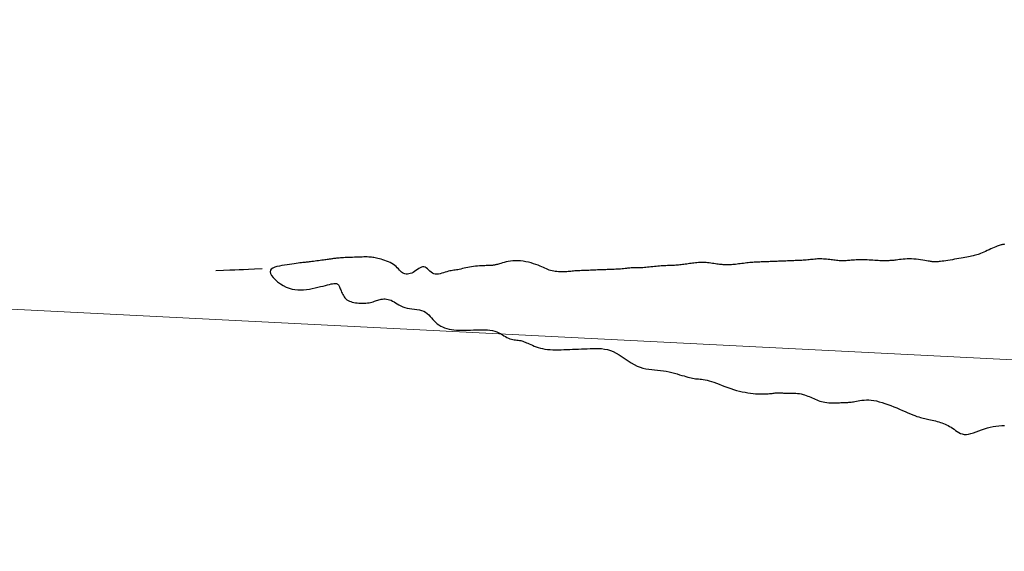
# Model space of a CAD drawing. Header units: millimetres. Extents: x 32690613 to 32693367, y 5343692 to 5344708.
# Tile 573 of 656: x 32692759 to 32692801, y 5344375 to 5344398. Entities that reach past the tile are written whole.
import ezdxf

# ---------------------------------------------------------------- set-up
doc = ezdxf.new("R2010")
doc.units = ezdxf.units.MM
doc.header["$LTSCALE"] = 20
doc.layers.get('0').update_dxf_attribs({"lineweight": 18})
doc.layers.get('Defpoints').update_dxf_attribs({"color": 11, "lineweight": 18})
doc.layers.add('02-DGM_HL_491.50', color=72, linetype='Continuous')

# ---------------------------------------------------------------- blocks, each defined once
blk = doc.blocks.new('A$C78070446')
blk.add_line((4469498.77, 5342951.42), (4470248.353, 5342884.169))

msp = doc.modelspace()

# ---------------------------------------------------------------- linework, layer by layer
at = {"layer": '02-DGM_HL_491.50', "elevation": 491.5, "flags": 128}
for points in [[(32692801.235, 5344388.722), (32692801.206, 5344388.72), (32692801.179, 5344388.716), (32692801.15, 5344388.711), (32692801.12, 5344388.705), (32692801.087, 5344388.697), (32692801.051, 5344388.687), (32692801.011, 5344388.675), (32692800.966, 5344388.659), (32692800.915, 5344388.64), (32692800.857, 5344388.616), (32692800.792, 5344388.589), (32692800.721, 5344388.557), (32692800.646, 5344388.524), (32692800.569, 5344388.488), (32692800.49, 5344388.453), (32692800.413, 5344388.418), (32692800.339, 5344388.385), (32692800.27, 5344388.355), (32692800.206, 5344388.328), (32692800.147, 5344388.304), (32692800.092, 5344388.284), (32692800.039, 5344388.265), (32692799.986, 5344388.249), (32692799.932, 5344388.234), (32692799.877, 5344388.22), (32692799.817, 5344388.206), (32692799.752, 5344388.192), (32692799.683, 5344388.179), (32692799.609, 5344388.165), (32692799.53, 5344388.151), (32692799.448, 5344388.136), (32692799.361, 5344388.122), (32692799.271, 5344388.107), (32692799.178, 5344388.092), (32692799.082, 5344388.076), (32692798.985, 5344388.06), (32692798.888, 5344388.044), (32692798.794, 5344388.029), (32692798.704, 5344388.015), (32692798.62, 5344388.002), (32692798.543, 5344387.992), (32692798.475, 5344387.983), (32692798.418, 5344387.976), (32692798.371, 5344387.972), (32692798.332, 5344387.969), (32692798.3, 5344387.968), (32692798.273, 5344387.968), (32692798.25, 5344387.969), (32692798.229, 5344387.969), (32692798.21, 5344387.97), (32692798.19, 5344387.971), (32692798.169, 5344387.972), (32692798.144, 5344387.973), (32692798.116, 5344387.974), (32692798.082, 5344387.978), (32692798.041, 5344387.982), (32692797.993, 5344387.989), (32692797.935, 5344387.998), (32692797.867, 5344388.01), (32692797.79, 5344388.024), (32692797.705, 5344388.039), (32692797.615, 5344388.053), (32692797.521, 5344388.067), (32692797.424, 5344388.08), (32692797.326, 5344388.089), (32692797.228, 5344388.095), (32692797.132, 5344388.096), (32692797.039, 5344388.094), (32692796.949, 5344388.089), (32692796.863, 5344388.081), (32692796.781, 5344388.072), (32692796.704, 5344388.062), (32692796.632, 5344388.053), (32692796.567, 5344388.044), (32692796.508, 5344388.037), (32692796.454, 5344388.031), (32692796.406, 5344388.027), (32692796.362, 5344388.023), (32692796.321, 5344388.02), (32692796.283, 5344388.018), (32692796.246, 5344388.017), (32692796.21, 5344388.015), (32692796.175, 5344388.014), (32692796.138, 5344388.013), (32692796.1, 5344388.012), (32692796.059, 5344388.011), (32692796.014, 5344388.011), (32692795.966, 5344388.012), (32692795.912, 5344388.014), (32692795.853, 5344388.016), (32692795.787, 5344388.02), (32692795.716, 5344388.024), (32692795.639, 5344388.029), (32692795.559, 5344388.035), (32692795.477, 5344388.04), (32692795.392, 5344388.044), (32692795.308, 5344388.048), (32692795.223, 5344388.051), (32692795.14, 5344388.053), (32692795.059, 5344388.053), (32692794.98, 5344388.053), (32692794.903, 5344388.051), (32692794.828, 5344388.048), (32692794.757, 5344388.045), (32692794.689, 5344388.041), (32692794.625, 5344388.036), (32692794.565, 5344388.031), (32692794.507, 5344388.025), (32692794.453, 5344388.02), (32692794.401, 5344388.015), (32692794.35, 5344388.011), (32692794.3, 5344388.008), (32692794.25, 5344388.007), (32692794.2, 5344388.007), (32692794.149, 5344388.01), (32692794.098, 5344388.014), (32692794.044, 5344388.019), (32692793.99, 5344388.026), (32692793.934, 5344388.034), (32692793.876, 5344388.042), (32692793.816, 5344388.05), (32692793.755, 5344388.058), (32692793.691, 5344388.066), (32692793.625, 5344388.073), (32692793.558, 5344388.079), (32692793.491, 5344388.085), (32692793.424, 5344388.089), (32692793.357, 5344388.091), (32692793.291, 5344388.093), (32692793.226, 5344388.092), (32692793.164, 5344388.09), (32692793.103, 5344388.086), (32692793.043, 5344388.08), (32692792.984, 5344388.074), (32692792.925, 5344388.068), (32692792.865, 5344388.061), (32692792.805, 5344388.054), (32692792.744, 5344388.048), (32692792.68, 5344388.042), (32692792.616, 5344388.038), (32692792.55, 5344388.033), (32692792.483, 5344388.03), (32692792.414, 5344388.026), (32692792.346, 5344388.023), (32692792.277, 5344388.021), (32692792.207, 5344388.018), (32692792.138, 5344388.015), (32692792.069, 5344388.012), (32692792, 5344388.01), (32692791.932, 5344388.007), (32692791.865, 5344388.004), (32692791.799, 5344388.002), (32692791.734, 5344387.999), (32692791.671, 5344387.997), (32692791.609, 5344387.994), (32692791.549, 5344387.992), (32692791.489, 5344387.99), (32692791.43, 5344387.987), (32692791.371, 5344387.985), (32692791.312, 5344387.983), (32692791.251, 5344387.98), (32692791.19, 5344387.978), (32692791.126, 5344387.976), (32692791.062, 5344387.973), (32692790.996, 5344387.97), (32692790.93, 5344387.968), (32692790.865, 5344387.965), (32692790.799, 5344387.963), (32692790.735, 5344387.96), (32692790.671, 5344387.958), (32692790.61, 5344387.955), (32692790.549, 5344387.953), (32692790.489, 5344387.95), (32692790.429, 5344387.947), (32692790.369, 5344387.943), (32692790.308, 5344387.939), (32692790.245, 5344387.933), (32692790.179, 5344387.927), (32692790.111, 5344387.919), (32692790.042, 5344387.911), (32692789.971, 5344387.902), (32692789.899, 5344387.893), (32692789.829, 5344387.884), (32692789.759, 5344387.875), (32692789.692, 5344387.866), (32692789.628, 5344387.859), (32692789.568, 5344387.853), (32692789.511, 5344387.848), (32692789.456, 5344387.844), (32692789.404, 5344387.841), (32692789.353, 5344387.84), (32692789.303, 5344387.839), (32692789.253, 5344387.839), (32692789.203, 5344387.84), (32692789.152, 5344387.842), (32692789.1, 5344387.844), (32692789.047, 5344387.848), (32692788.993, 5344387.852), (32692788.937, 5344387.857), (32692788.879, 5344387.864), (32692788.819, 5344387.871), (32692788.758, 5344387.879), (32692788.694, 5344387.889), (32692788.628, 5344387.899), (32692788.561, 5344387.908), (32692788.493, 5344387.918), (32692788.424, 5344387.927), (32692788.355, 5344387.934), (32692788.287, 5344387.94), (32692788.219, 5344387.943), (32692788.153, 5344387.943), (32692788.087, 5344387.941), (32692788.023, 5344387.937), (32692787.959, 5344387.931), (32692787.896, 5344387.924), (32692787.833, 5344387.916), (32692787.771, 5344387.907), (32692787.709, 5344387.898), (32692787.646, 5344387.888), (32692787.584, 5344387.879), (32692787.522, 5344387.87), (32692787.461, 5344387.861), (32692787.4, 5344387.853), (32692787.339, 5344387.845), (32692787.279, 5344387.838), (32692787.22, 5344387.832), (32692787.162, 5344387.827), (32692787.104, 5344387.822), (32692787.046, 5344387.818), (32692786.988, 5344387.815), (32692786.929, 5344387.812), (32692786.87, 5344387.809), (32692786.81, 5344387.807), (32692786.748, 5344387.804), (32692786.685, 5344387.802), (32692786.62, 5344387.799), (32692786.554, 5344387.796), (32692786.486, 5344387.793), (32692786.416, 5344387.789), (32692786.346, 5344387.784), (32692786.274, 5344387.778), (32692786.201, 5344387.772), (32692786.127, 5344387.764), (32692786.052, 5344387.755), (32692785.978, 5344387.747), (32692785.905, 5344387.738), (32692785.833, 5344387.73), (32692785.763, 5344387.722), (32692785.695, 5344387.716), (32692785.631, 5344387.712), (32692785.57, 5344387.709), (32692785.513, 5344387.709), (32692785.459, 5344387.709), (32692785.407, 5344387.71), (32692785.357, 5344387.711), (32692785.308, 5344387.712), (32692785.261, 5344387.712), (32692785.214, 5344387.711), (32692785.167, 5344387.708), (32692785.12, 5344387.704), (32692785.071, 5344387.699), (32692785.022, 5344387.693), (32692784.97, 5344387.687), (32692784.916, 5344387.68), (32692784.859, 5344387.674), (32692784.799, 5344387.668), (32692784.735, 5344387.662), (32692784.667, 5344387.657), (32692784.598, 5344387.653), (32692784.528, 5344387.649), (32692784.458, 5344387.646), (32692784.389, 5344387.643), (32692784.322, 5344387.64), (32692784.258, 5344387.638), (32692784.197, 5344387.635), (32692784.139, 5344387.633), (32692784.084, 5344387.631), (32692784.029, 5344387.629), (32692783.974, 5344387.627), (32692783.918, 5344387.624), (32692783.86, 5344387.622), (32692783.8, 5344387.62), (32692783.735, 5344387.617), (32692783.668, 5344387.615), (32692783.597, 5344387.612), (32692783.524, 5344387.609), (32692783.449, 5344387.606), (32692783.372, 5344387.603), (32692783.295, 5344387.6), (32692783.217, 5344387.597), (32692783.139, 5344387.594), (32692783.061, 5344387.591), (32692782.985, 5344387.588), (32692782.91, 5344387.584), (32692782.837, 5344387.58), (32692782.766, 5344387.576), (32692782.698, 5344387.572), (32692782.634, 5344387.567), (32692782.574, 5344387.562), (32692782.516, 5344387.557), (32692782.461, 5344387.551), (32692782.406, 5344387.546), (32692782.352, 5344387.541), (32692782.297, 5344387.537), (32692782.24, 5344387.534), (32692782.181, 5344387.533), (32692782.118, 5344387.533), (32692782.053, 5344387.535), (32692781.986, 5344387.538), (32692781.917, 5344387.544), (32692781.849, 5344387.553), (32692781.781, 5344387.564), (32692781.714, 5344387.577), (32692781.649, 5344387.594), (32692781.587, 5344387.614), (32692781.527, 5344387.637), (32692781.466, 5344387.662), (32692781.404, 5344387.69), (32692781.338, 5344387.72), (32692781.268, 5344387.751), (32692781.191, 5344387.784), (32692781.107, 5344387.818), (32692781.013, 5344387.852), (32692780.912, 5344387.886), (32692780.805, 5344387.918), (32692780.693, 5344387.947), (32692780.578, 5344387.973), (32692780.462, 5344387.994), (32692780.346, 5344388.009), (32692780.232, 5344388.017), (32692780.121, 5344388.017), (32692780.014, 5344388.01), (32692779.912, 5344387.998), (32692779.816, 5344387.982), (32692779.726, 5344387.962), (32692779.643, 5344387.942), (32692779.568, 5344387.921), (32692779.502, 5344387.902), (32692779.445, 5344387.885), (32692779.395, 5344387.871), (32692779.353, 5344387.859), (32692779.316, 5344387.849), (32692779.283, 5344387.841), (32692779.253, 5344387.834), (32692779.224, 5344387.828), (32692779.197, 5344387.824), (32692779.168, 5344387.82), (32692779.138, 5344387.816), (32692779.105, 5344387.814), (32692779.069, 5344387.811), (32692779.028, 5344387.809), (32692778.983, 5344387.807), (32692778.931, 5344387.805), (32692778.872, 5344387.803), (32692778.806, 5344387.8), (32692778.733, 5344387.797), (32692778.655, 5344387.793), (32692778.574, 5344387.788), (32692778.489, 5344387.781), (32692778.403, 5344387.774), (32692778.317, 5344387.764), (32692778.232, 5344387.753), (32692778.149, 5344387.739), (32692778.069, 5344387.723), (32692777.991, 5344387.707), (32692777.916, 5344387.69), (32692777.844, 5344387.673), (32692777.775, 5344387.657), (32692777.708, 5344387.642), (32692777.645, 5344387.629), (32692777.584, 5344387.619), (32692777.525, 5344387.61), (32692777.468, 5344387.601), (32692777.411, 5344387.593), (32692777.354, 5344387.584), (32692777.295, 5344387.572), (32692777.234, 5344387.559), (32692777.17, 5344387.541), (32692777.102, 5344387.52), (32692777.031, 5344387.497), (32692776.959, 5344387.475), (32692776.886, 5344387.455), (32692776.813, 5344387.441), (32692776.741, 5344387.434), (32692776.672, 5344387.437), (32692776.606, 5344387.453), (32692776.545, 5344387.482), (32692776.488, 5344387.522), (32692776.433, 5344387.568), (32692776.381, 5344387.617), (32692776.33, 5344387.664), (32692776.28, 5344387.705), (32692776.229, 5344387.736), (32692776.178, 5344387.753), (32692776.124, 5344387.753), (32692776.069, 5344387.737), (32692776.013, 5344387.71), (32692775.955, 5344387.675), (32692775.896, 5344387.634), (32692775.836, 5344387.591), (32692775.776, 5344387.549), (32692775.714, 5344387.512), (32692775.653, 5344387.483), (32692775.592, 5344387.461), (32692775.532, 5344387.447), (32692775.472, 5344387.44), (32692775.415, 5344387.442), (32692775.359, 5344387.452), (32692775.306, 5344387.469), (32692775.256, 5344387.494), (32692775.21, 5344387.528), (32692775.166, 5344387.567), (32692775.122, 5344387.612), (32692775.078, 5344387.66), (32692775.032, 5344387.709), (32692774.982, 5344387.759), (32692774.928, 5344387.808), (32692774.867, 5344387.855), (32692774.799, 5344387.897), (32692774.726, 5344387.935), (32692774.648, 5344387.97), (32692774.568, 5344388.001), (32692774.487, 5344388.029), (32692774.408, 5344388.054), (32692774.332, 5344388.076), (32692774.26, 5344388.095), (32692774.195, 5344388.112), (32692774.134, 5344388.127), (32692774.078, 5344388.139), (32692774.023, 5344388.15), (32692773.97, 5344388.159), (32692773.915, 5344388.166), (32692773.859, 5344388.171), (32692773.798, 5344388.174), (32692773.733, 5344388.176), (32692773.664, 5344388.177), (32692773.59, 5344388.177), (32692773.513, 5344388.175), (32692773.434, 5344388.173), (32692773.353, 5344388.17), (32692773.27, 5344388.167), (32692773.187, 5344388.164), (32692773.104, 5344388.161), (32692773.021, 5344388.158), (32692772.94, 5344388.154), (32692772.861, 5344388.151), (32692772.784, 5344388.147), (32692772.711, 5344388.143), (32692772.642, 5344388.139), (32692772.577, 5344388.135), (32692772.517, 5344388.13), (32692772.462, 5344388.125), (32692772.411, 5344388.12), (32692772.363, 5344388.115), (32692772.319, 5344388.109), (32692772.277, 5344388.104), (32692772.237, 5344388.099), (32692772.199, 5344388.093), (32692772.162, 5344388.088), (32692772.124, 5344388.083), (32692772.086, 5344388.077), (32692772.045, 5344388.072), (32692772.002, 5344388.066), (32692771.954, 5344388.059), (32692771.901, 5344388.052), (32692771.842, 5344388.043), (32692771.777, 5344388.034), (32692771.706, 5344388.024), (32692771.632, 5344388.014), (32692771.557, 5344388.004), (32692771.483, 5344387.994), (32692771.41, 5344387.985), (32692771.343, 5344387.976), (32692771.281, 5344387.968), (32692771.227, 5344387.962), (32692771.179, 5344387.957), (32692771.135, 5344387.953), (32692771.092, 5344387.949), (32692771.049, 5344387.944), (32692771.003, 5344387.939), (32692770.953, 5344387.934), (32692770.895, 5344387.926), (32692770.828, 5344387.918), (32692770.753, 5344387.907), (32692770.669, 5344387.895), (32692770.579, 5344387.882), (32692770.483, 5344387.868), (32692770.381, 5344387.853), (32692770.275, 5344387.837), (32692770.165, 5344387.82), (32692770.052, 5344387.803), (32692769.941, 5344387.783), (32692769.835, 5344387.76), (32692769.739, 5344387.732), (32692769.657, 5344387.698), (32692769.594, 5344387.655), (32692769.554, 5344387.603), (32692769.542, 5344387.54), (32692769.56, 5344387.465), (32692769.606, 5344387.381), (32692769.675, 5344387.291), (32692769.764, 5344387.199), (32692769.868, 5344387.108), (32692769.984, 5344387.023), (32692770.108, 5344386.946), (32692770.235, 5344386.881), (32692770.362, 5344386.831), (32692770.488, 5344386.795), (32692770.614, 5344386.772), (32692770.74, 5344386.76), (32692770.865, 5344386.758), (32692770.99, 5344386.764), (32692771.115, 5344386.777), (32692771.239, 5344386.795), (32692771.363, 5344386.818), (32692771.485, 5344386.843), (32692771.605, 5344386.87), (32692771.72, 5344386.898), (32692771.829, 5344386.925), (32692771.931, 5344386.951), (32692772.024, 5344386.975), (32692772.107, 5344386.996), (32692772.179, 5344387.013), (32692772.24, 5344387.025), (32692772.292, 5344387.033), (32692772.336, 5344387.036), (32692772.373, 5344387.036), (32692772.405, 5344387.031), (32692772.431, 5344387.022), (32692772.454, 5344387.01), (32692772.474, 5344386.993), (32692772.492, 5344386.972), (32692772.509, 5344386.947), (32692772.525, 5344386.919), (32692772.54, 5344386.886), (32692772.556, 5344386.849), (32692772.572, 5344386.809), (32692772.588, 5344386.765), (32692772.607, 5344386.717), (32692772.627, 5344386.666), (32692772.649, 5344386.614), (32692772.675, 5344386.561), (32692772.703, 5344386.51), (32692772.735, 5344386.46), (32692772.772, 5344386.413), (32692772.812, 5344386.37), (32692772.858, 5344386.333), (32692772.908, 5344386.301), (32692772.963, 5344386.273), (32692773.022, 5344386.25), (32692773.085, 5344386.231), (32692773.151, 5344386.216), (32692773.22, 5344386.204), (32692773.292, 5344386.195), (32692773.366, 5344386.188), (32692773.442, 5344386.185), (32692773.518, 5344386.184), (32692773.595, 5344386.186), (32692773.669, 5344386.19), (32692773.741, 5344386.196), (32692773.81, 5344386.206), (32692773.875, 5344386.217), (32692773.934, 5344386.231), (32692773.99, 5344386.247), (32692774.041, 5344386.264), (32692774.091, 5344386.281), (32692774.139, 5344386.299), (32692774.188, 5344386.316), (32692774.236, 5344386.331), (32692774.287, 5344386.345), (32692774.34, 5344386.356), (32692774.395, 5344386.364), (32692774.452, 5344386.368), (32692774.512, 5344386.367), (32692774.572, 5344386.362), (32692774.634, 5344386.35), (32692774.697, 5344386.333), (32692774.761, 5344386.308), (32692774.825, 5344386.275), (32692774.89, 5344386.237), (32692774.957, 5344386.195), (32692775.027, 5344386.151), (32692775.102, 5344386.107), (32692775.181, 5344386.066), (32692775.265, 5344386.029), (32692775.357, 5344385.997), (32692775.455, 5344385.973), (32692775.559, 5344385.955), (32692775.665, 5344385.94), (32692775.773, 5344385.927), (32692775.879, 5344385.912), (32692775.982, 5344385.893), (32692776.08, 5344385.868), (32692776.169, 5344385.834), (32692776.249, 5344385.791), (32692776.321, 5344385.739), (32692776.387, 5344385.68), (32692776.449, 5344385.616), (32692776.508, 5344385.55), (32692776.566, 5344385.482), (32692776.626, 5344385.417), (32692776.688, 5344385.354), (32692776.756, 5344385.297), (32692776.828, 5344385.245), (32692776.906, 5344385.199), (32692776.988, 5344385.158), (32692777.075, 5344385.122), (32692777.168, 5344385.092), (32692777.265, 5344385.067), (32692777.368, 5344385.047), (32692777.475, 5344385.033), (32692777.586, 5344385.024), (32692777.702, 5344385.018), (32692777.82, 5344385.016), (32692777.942, 5344385.017), (32692778.064, 5344385.02), (32692778.189, 5344385.024), (32692778.313, 5344385.029), (32692778.438, 5344385.033), (32692778.562, 5344385.037), (32692778.684, 5344385.039), (32692778.803, 5344385.037), (32692778.918, 5344385.032), (32692779.029, 5344385.021), (32692779.134, 5344385.005), (32692779.233, 5344384.981), (32692779.324, 5344384.95), (32692779.409, 5344384.912), (32692779.488, 5344384.871), (32692779.562, 5344384.827), (32692779.632, 5344384.783), (32692779.699, 5344384.741), (32692779.765, 5344384.703), (32692779.829, 5344384.671), (32692779.892, 5344384.646), (32692779.955, 5344384.627), (32692780.017, 5344384.614), (32692780.078, 5344384.604), (32692780.137, 5344384.597), (32692780.195, 5344384.591), (32692780.251, 5344384.585), (32692780.305, 5344384.578), (32692780.356, 5344384.569), (32692780.406, 5344384.556), (32692780.455, 5344384.541), (32692780.505, 5344384.524), (32692780.556, 5344384.503), (32692780.61, 5344384.481), (32692780.666, 5344384.456), (32692780.728, 5344384.428), (32692780.794, 5344384.398), (32692780.865, 5344384.367), (32692780.942, 5344384.335), (32692781.024, 5344384.304), (32692781.111, 5344384.274), (32692781.204, 5344384.247), (32692781.301, 5344384.223), (32692781.404, 5344384.204), (32692781.511, 5344384.19), (32692781.622, 5344384.181), (32692781.738, 5344384.175), (32692781.856, 5344384.173), (32692781.977, 5344384.174), (32692782.1, 5344384.177), (32692782.225, 5344384.181), (32692782.349, 5344384.186), (32692782.474, 5344384.19), (32692782.599, 5344384.195), (32692782.724, 5344384.2), (32692782.849, 5344384.205), (32692782.974, 5344384.21), (32692783.099, 5344384.215), (32692783.224, 5344384.22), (32692783.349, 5344384.225), (32692783.474, 5344384.229), (32692783.599, 5344384.232), (32692783.724, 5344384.23), (32692783.849, 5344384.223), (32692783.975, 5344384.208), (32692784.101, 5344384.184), (32692784.227, 5344384.147), (32692784.354, 5344384.097), (32692784.482, 5344384.032), (32692784.61, 5344383.956), (32692784.738, 5344383.872), (32692784.867, 5344383.784), (32692784.996, 5344383.695), (32692785.124, 5344383.611), (32692785.252, 5344383.535), (32692785.38, 5344383.47), (32692785.507, 5344383.42), (32692785.633, 5344383.383), (32692785.759, 5344383.356), (32692785.885, 5344383.337), (32692786.011, 5344383.323), (32692786.136, 5344383.312), (32692786.262, 5344383.301), (32692786.388, 5344383.287), (32692786.513, 5344383.269), (32692786.638, 5344383.246), (32692786.761, 5344383.22), (32692786.881, 5344383.192), (32692786.998, 5344383.162), (32692787.109, 5344383.131), (32692787.215, 5344383.101), (32692787.313, 5344383.073), (32692787.404, 5344383.047), (32692787.489, 5344383.022), (32692787.567, 5344383.001), (32692787.64, 5344382.981), (32692787.709, 5344382.965), (32692787.775, 5344382.95), (32692787.84, 5344382.938), (32692787.903, 5344382.929), (32692787.966, 5344382.922), (32692788.03, 5344382.917), (32692788.095, 5344382.911), (32692788.164, 5344382.905), (32692788.237, 5344382.896), (32692788.315, 5344382.883), (32692788.399, 5344382.865), (32692788.49, 5344382.841), (32692788.589, 5344382.81), (32692788.695, 5344382.773), (32692788.806, 5344382.731), (32692788.923, 5344382.686), (32692789.044, 5344382.639), (32692789.168, 5344382.592), (32692789.294, 5344382.546), (32692789.421, 5344382.502), (32692789.547, 5344382.462), (32692789.673, 5344382.426), (32692789.798, 5344382.394), (32692789.921, 5344382.365), (32692790.042, 5344382.341), (32692790.161, 5344382.32), (32692790.276, 5344382.303), (32692790.388, 5344382.29), (32692790.496, 5344382.28), (32692790.599, 5344382.274), (32692790.697, 5344382.271), (32692790.79, 5344382.27), (32692790.877, 5344382.271), (32692790.957, 5344382.274), (32692791.031, 5344382.279), (32692791.097, 5344382.284), (32692791.156, 5344382.29), (32692791.207, 5344382.296), (32692791.253, 5344382.302), (32692791.294, 5344382.307), (32692791.331, 5344382.312), (32692791.365, 5344382.317), (32692791.398, 5344382.32), (32692791.429, 5344382.322), (32692791.46, 5344382.322), (32692791.493, 5344382.322), (32692791.527, 5344382.32), (32692791.565, 5344382.318), (32692791.606, 5344382.315), (32692791.652, 5344382.313), (32692791.704, 5344382.311), (32692791.763, 5344382.31), (32692791.829, 5344382.31), (32692791.902, 5344382.31), (32692791.979, 5344382.31), (32692792.06, 5344382.309), (32692792.143, 5344382.307), (32692792.227, 5344382.302), (32692792.309, 5344382.295), (32692792.39, 5344382.284), (32692792.466, 5344382.27), (32692792.54, 5344382.252), (32692792.611, 5344382.231), (32692792.679, 5344382.207), (32692792.746, 5344382.181), (32692792.811, 5344382.154), (32692792.875, 5344382.126), (32692792.939, 5344382.097), (32692793.003, 5344382.069), (32692793.067, 5344382.04), (32692793.132, 5344382.013), (32692793.199, 5344381.988), (32692793.267, 5344381.964), (32692793.338, 5344381.943), (32692793.412, 5344381.925), (32692793.488, 5344381.91), (32692793.569, 5344381.9), (32692793.651, 5344381.893), (32692793.735, 5344381.888), (32692793.818, 5344381.887), (32692793.899, 5344381.887), (32692793.976, 5344381.888), (32692794.048, 5344381.891), (32692794.115, 5344381.893), (32692794.173, 5344381.895), (32692794.225, 5344381.897), (32692794.271, 5344381.899), (32692794.312, 5344381.901), (32692794.35, 5344381.902), (32692794.384, 5344381.904), (32692794.416, 5344381.905), (32692794.448, 5344381.906), (32692794.479, 5344381.907), (32692794.511, 5344381.909), (32692794.546, 5344381.911), (32692794.583, 5344381.915), (32692794.624, 5344381.919), (32692794.67, 5344381.925), (32692794.721, 5344381.934), (32692794.78, 5344381.944), (32692794.846, 5344381.957), (32692794.919, 5344381.971), (32692794.999, 5344381.985), (32692795.085, 5344381.998), (32692795.178, 5344382.007), (32692795.275, 5344382.013), (32692795.378, 5344382.012), (32692795.486, 5344382.005), (32692795.598, 5344381.99), (32692795.714, 5344381.967), (32692795.833, 5344381.937), (32692795.954, 5344381.901), (32692796.078, 5344381.861), (32692796.203, 5344381.816), (32692796.33, 5344381.768), (32692796.456, 5344381.718), (32692796.583, 5344381.666), (32692796.709, 5344381.613), (32692796.833, 5344381.561), (32692796.952, 5344381.51), (32692797.068, 5344381.461), (32692797.177, 5344381.415), (32692797.279, 5344381.373), (32692797.372, 5344381.337), (32692797.456, 5344381.305), (32692797.533, 5344381.279), (32692797.603, 5344381.257), (32692797.668, 5344381.239), (32692797.73, 5344381.223), (32692797.79, 5344381.209), (32692797.85, 5344381.195), (32692797.912, 5344381.183), (32692797.976, 5344381.169), (32692798.043, 5344381.155), (32692798.113, 5344381.139), (32692798.183, 5344381.123), (32692798.254, 5344381.106), (32692798.326, 5344381.087), (32692798.397, 5344381.067), (32692798.468, 5344381.046), (32692798.537, 5344381.023), (32692798.604, 5344380.998), (32692798.671, 5344380.97), (32692798.736, 5344380.941), (32692798.802, 5344380.908), (32692798.866, 5344380.873), (32692798.93, 5344380.834), (32692798.995, 5344380.791), (32692799.059, 5344380.745), (32692799.125, 5344380.698), (32692799.192, 5344380.652), (32692799.262, 5344380.609), (32692799.336, 5344380.572), (32692799.415, 5344380.544), (32692799.499, 5344380.526), (32692799.589, 5344380.522), (32692799.686, 5344380.534), (32692799.789, 5344380.558), (32692799.898, 5344380.592), (32692800.012, 5344380.633), (32692800.129, 5344380.678), (32692800.249, 5344380.724), (32692800.372, 5344380.769), (32692800.495, 5344380.808), (32692800.619, 5344380.84), (32692800.743, 5344380.866), (32692800.867, 5344380.885), (32692800.992, 5344380.898), (32692801.117, 5344380.906), (32692801.242, 5344380.911)], [(32692767.205, 5344387.597), (32692767.536, 5344387.61), (32692767.798, 5344387.62), (32692768.013, 5344387.628), (32692768.204, 5344387.636), (32692768.395, 5344387.643), (32692768.61, 5344387.652), (32692768.871, 5344387.662), (32692769.203, 5344387.675)]]:
    msp.add_lwpolyline(points, dxfattribs=at)

# ---------------------------------------------------------------- block references
at = {"layer": 'Defpoints', "rotation": 2.237485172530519}
msp.add_blockref('A$C78070446', (28434719.524, -168960.664), dxfattribs=at)

doc.saveas('drawing.dxf')
